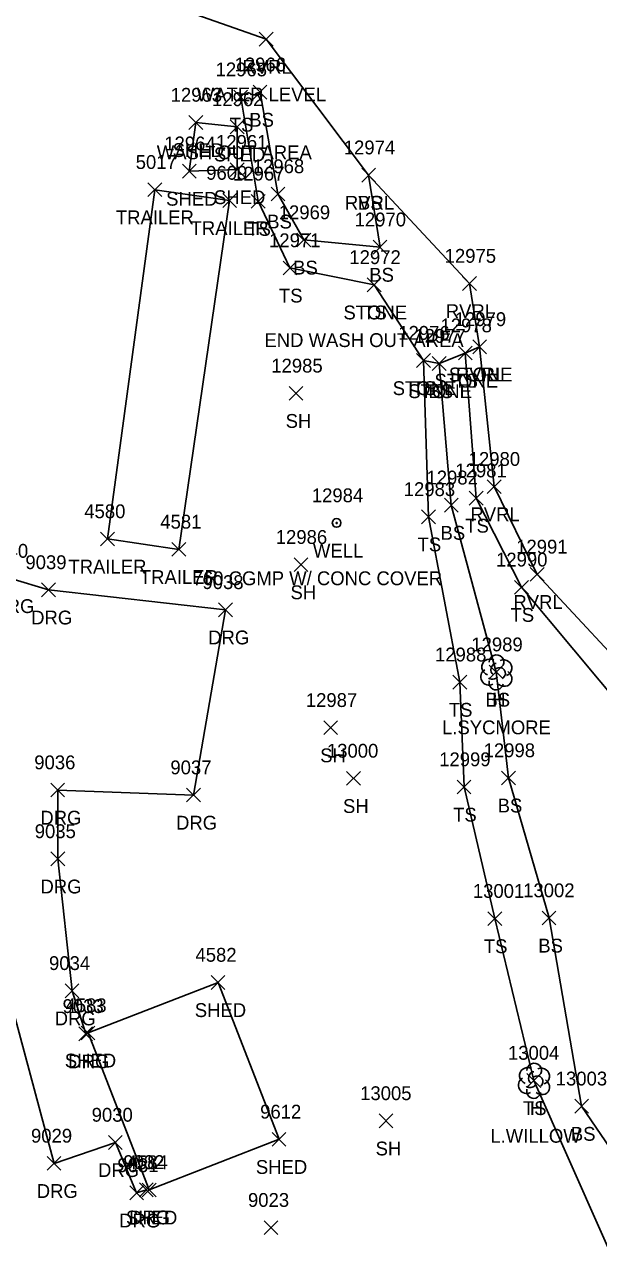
# Model space of a CAD drawing. Extents: x 1482574 to 1485769, y 580696 to 595649.
# Drawn here: x 1483701.1 to 1483784.2, y 583740.8 to 583916.9 of the extents above; entities that cross this region are included whole.
import ezdxf

# ---------------------------------------------------------------- set-up
doc = ezdxf.new("R2010")
doc.units = 0
for name, color, linetype in [('L_A', 7, 'Continuous'), ('L_C', 7, 'Continuous'), ('L_I', 7, 'Continuous'), ('L_TIC', 7, 'Continuous'), ('LASF', 7, 'Continuous'), ('LAWE', 7, 'Continuous'), ('LBC', 7, 'Continuous'), ('LELB', 7, 'Continuous'), ('LSOGP', 7, 'Continuous'), ('LTD', 7, 'Continuous'), ('R_A', 7, 'Continuous'), ('R_I', 7, 'Continuous'), ('R_TIC', 7, 'Continuous'), ('RDG', 7, 'Continuous'), ('U_A', 7, 'Continuous'), ('U_C', 7, 'Continuous'), ('U_I', 7, 'Continuous'), ('UWW', 7, 'Continuous')]:
    doc.layers.add(name, color=color, linetype=linetype)

msp = doc.modelspace()

# ---------------------------------------------------------------- linework, layer by layer
at = {"layer": 'L_TIC'}
for points in [[(1483735.07, 583913.72), (1483737.07, 583915.72)], [(1483737.07, 583913.72), (1483735.07, 583915.72)], [(1483731.39, 583905.34), (1483733.39, 583907.34)], [(1483733.39, 583905.34), (1483731.39, 583907.34)], [(1483734.19, 583906.05), (1483736.19, 583908.05)], [(1483736.19, 583906.05), (1483734.19, 583908.05)], [(1483724.89, 583901.67), (1483726.89, 583903.67)], [(1483726.89, 583901.67), (1483724.89, 583903.67)], [(1483730.87, 583901.03), (1483732.87, 583903.03)], [(1483732.87, 583901.03), (1483730.87, 583903.03)], [(1483723.95, 583894.63), (1483725.95, 583896.63)], [(1483725.95, 583894.63), (1483723.95, 583896.63)], [(1483723.95, 583894.63), (1483725.95, 583896.63)], [(1483725.95, 583894.63), (1483723.95, 583896.63)], [(1483730.88, 583894.85), (1483732.88, 583896.85)], [(1483732.88, 583894.85), (1483730.88, 583896.85)], [(1483730.88, 583894.85), (1483732.88, 583896.85)], [(1483732.88, 583894.85), (1483730.88, 583896.85)], [(1483749.89, 583894.05), (1483751.89, 583896.05)], [(1483751.89, 583894.05), (1483749.89, 583896.05)], [(1483749.89, 583894.05), (1483751.89, 583896.05)], [(1483751.89, 583894.05), (1483749.89, 583896.05)], [(1483718.97, 583891.94), (1483720.97, 583893.94)], [(1483720.97, 583891.94), (1483718.97, 583893.94)], [(1483718.97, 583891.94), (1483720.97, 583893.94)], [(1483720.97, 583891.94), (1483718.97, 583893.94)], [(1483729.78, 583890.38), (1483731.78, 583892.38)], [(1483731.78, 583890.38), (1483729.78, 583892.38)], [(1483736.78, 583891.33), (1483738.78, 583893.33)], [(1483738.78, 583891.33), (1483736.78, 583893.33)], [(1483733.92, 583890.27), (1483735.92, 583892.27)], [(1483735.92, 583890.27), (1483733.92, 583892.27)], [(1483740.53, 583884.67), (1483742.53, 583886.67)], [(1483742.53, 583884.67), (1483740.53, 583886.67)], [(1483751.55, 583883.63), (1483753.55, 583885.63)], [(1483753.55, 583883.63), (1483751.55, 583885.63)], [(1483738.51, 583880.62), (1483740.51, 583882.62)], [(1483740.51, 583880.62), (1483738.51, 583882.62)], [(1483750.7, 583878.18), (1483752.7, 583880.18)], [(1483752.7, 583878.18), (1483750.7, 583880.18)], [(1483750.7, 583878.18), (1483752.7, 583880.18)], [(1483752.7, 583878.18), (1483750.7, 583880.18)], [(1483764.49, 583878.37), (1483766.49, 583880.37)], [(1483766.49, 583878.37), (1483764.49, 583880.37)], [(1483765.96, 583869.21), (1483767.96, 583871.21)], [(1483767.96, 583869.21), (1483765.96, 583871.21)], [(1483765.96, 583869.21), (1483767.96, 583871.21)], [(1483767.96, 583869.21), (1483765.96, 583871.21)], [(1483763.89, 583868.31), (1483765.89, 583870.31)], [(1483765.89, 583868.31), (1483763.89, 583870.31)], [(1483763.89, 583868.31), (1483765.89, 583870.31)], [(1483765.89, 583868.31), (1483763.89, 583870.31)], [(1483757.83, 583867.23), (1483759.83, 583869.23)], [(1483759.83, 583867.23), (1483757.83, 583869.23)], [(1483757.83, 583867.23), (1483759.83, 583869.23)], [(1483759.83, 583867.23), (1483757.83, 583869.23)], [(1483760.1, 583866.79), (1483762.1, 583868.79)], [(1483762.1, 583866.79), (1483760.1, 583868.79)], [(1483760.1, 583866.79), (1483762.1, 583868.79)], [(1483762.1, 583866.79), (1483760.1, 583868.79)], [(1483739.4, 583862.49), (1483741.4, 583864.49)], [(1483741.4, 583862.49), (1483739.4, 583864.49)], [(1483768.06, 583848.99), (1483770.06, 583850.99)], [(1483770.06, 583848.99), (1483768.06, 583850.99)], [(1483761.86, 583846.3), (1483763.86, 583848.3)], [(1483763.86, 583846.3), (1483761.86, 583848.3)], [(1483765.47, 583847.33), (1483767.47, 583849.33)], [(1483767.47, 583847.33), (1483765.47, 583849.33)], [(1483758.57, 583844.62), (1483760.57, 583846.62)], [(1483760.57, 583844.62), (1483758.57, 583846.62)], [(1483712.1, 583841.42), (1483714.1, 583843.41)], [(1483714.1, 583841.42), (1483712.1, 583843.41)], [(1483712.1, 583841.42), (1483714.1, 583843.41)], [(1483714.1, 583841.42), (1483712.1, 583843.41)], [(1483722.44, 583839.91), (1483724.44, 583841.91)], [(1483724.44, 583839.91), (1483722.44, 583841.91)], [(1483740.11, 583837.7), (1483742.11, 583839.7)], [(1483742.11, 583837.7), (1483740.11, 583839.7)], [(1483774.28, 583836.3), (1483776.28, 583838.3)], [(1483776.28, 583836.3), (1483774.28, 583838.3)], [(1483772.02, 583834.43), (1483774.02, 583836.43)], [(1483774.02, 583834.43), (1483772.02, 583836.43)], [(1483768.36, 583822.16), (1483770.36, 583824.16)], [(1483770.36, 583822.16), (1483768.36, 583824.16)], [(1483763.09, 583820.7), (1483765.09, 583822.7)], [(1483765.09, 583820.7), (1483763.09, 583822.7)], [(1483744.4, 583814.11), (1483746.4, 583816.11)], [(1483746.4, 583814.11), (1483744.4, 583816.11)], [(1483747.7, 583806.78), (1483749.7, 583808.78)], [(1483749.7, 583806.78), (1483747.7, 583808.78)], [(1483770.13, 583806.85), (1483772.13, 583808.85)], [(1483772.13, 583806.85), (1483770.13, 583808.85)], [(1483763.71, 583805.54), (1483765.71, 583807.54)], [(1483765.71, 583805.54), (1483763.71, 583807.54)], [(1483768.16, 583786.5), (1483770.16, 583788.5)], [(1483770.16, 583786.5), (1483768.16, 583788.5)], [(1483776.01, 583786.59), (1483778.01, 583788.59)], [(1483778.01, 583786.59), (1483776.01, 583788.59)], [(1483728.1, 583777.26), (1483730.1, 583779.26)], [(1483730.1, 583777.26), (1483728.1, 583779.26)], [(1483709.29, 583769.97), (1483711.29, 583771.96)], [(1483711.29, 583769.97), (1483709.29, 583771.96)], [(1483773.81, 583763.08), (1483775.81, 583765.08)], [(1483775.81, 583763.08), (1483773.81, 583765.08)], [(1483780.72, 583759.36), (1483782.72, 583761.36)], [(1483782.72, 583759.36), (1483780.72, 583761.36)], [(1483752.42, 583757.24), (1483754.42, 583759.24)], [(1483754.42, 583757.24), (1483752.42, 583759.24)], [(1483736.94, 583754.58), (1483738.94, 583756.57)], [(1483738.94, 583754.58), (1483736.94, 583756.57)], [(1483718.14, 583747.25), (1483720.14, 583749.25)], [(1483720.14, 583747.25), (1483718.14, 583749.25)], [(1483718.14, 583747.25), (1483720.14, 583749.25)], [(1483720.14, 583747.25), (1483718.14, 583749.25)], [(1483735.78, 583741.8), (1483737.78, 583743.8)], [(1483737.78, 583741.8), (1483735.78, 583743.8)]]:
    msp.add_lwpolyline(points, dxfattribs=at)
at = {"layer": 'LASF'}
msp.add_lwpolyline([(1483751.7, 583879.18), (1483758.83, 583868.23), (1483761.1, 583867.79), (1483764.89, 583869.31), (1483766.96, 583870.21)], dxfattribs=at)
at = {"layer": 'LAWE'}
msp.add_lwpolyline([(1483736.07, 583914.72), (1483750.89, 583895.05), (1483765.49, 583879.37), (1483766.96, 583870.21), (1483769.06, 583849.99), (1483775.28, 583837.3), (1483791.54, 583819.82), (1483800.99, 583806.07), (1483806.98, 583791.11), (1483836.09, 583754.84), (1483858.3, 583724.47), (1483880.51, 583737.72), (1483903.81, 583746.48), (1483940.5, 583723.69), (1483967.38, 583700.84), (1484009.03, 583675.04), (1484060.3, 583642.76), (1484096.51, 583594.8), (1484124.11, 583550.5)], dxfattribs=at)
at = {"layer": 'LBC'}
for points in [[(1483731.88, 583895.85), (1483731.87, 583902.03), (1483725.89, 583902.67), (1483724.95, 583895.63)], [(1483731.88, 583895.85), (1483724.95, 583895.63)], [(1483713.1, 583842.42), (1483719.97, 583892.94)], [(1483719.97, 583892.94), (1483730.78, 583891.38)], [(1483723.44, 583840.91), (1483730.78, 583891.38)], [(1483713.1, 583842.42), (1483723.44, 583840.91)], [(1483729.1, 583778.26), (1483710.29, 583770.96), (1483719.14, 583748.25)], [(1483737.94, 583755.57), (1483729.1, 583778.26)], [(1483719.14, 583748.25), (1483737.94, 583755.57)]]:
    msp.add_lwpolyline(points, dxfattribs=at)
at = {"layer": 'LELB'}
for points in [[(1483735.19, 583907.05), (1483737.78, 583892.33), (1483741.53, 583885.67), (1483752.55, 583884.63), (1483750.89, 583895.05)], [(1483732.39, 583906.34), (1483734.92, 583891.27), (1483739.51, 583881.62), (1483751.7, 583879.18)], [(1483758.83, 583868.23), (1483759.57, 583845.62), (1483764.09, 583821.7), (1483764.71, 583806.54), (1483769.16, 583787.5), (1483774.81, 583764.08), (1483789.89, 583730.1), (1483793.35, 583704.01), (1483809.11, 583660.93), (1483813.44, 583650.62)], [(1483761.1, 583867.79), (1483762.86, 583847.3), (1483769.36, 583823.16), (1483771.13, 583807.85), (1483777.01, 583787.59), (1483781.72, 583760.36), (1483799.95, 583733.64), (1483805.7, 583708.67), (1483815.23, 583662.36), (1483821.18, 583620.83), (1483826.66, 583576.77)], [(1483764.89, 583869.31), (1483766.47, 583848.33), (1483773.02, 583835.43), (1483788.15, 583817.33), (1483797.07, 583803.46), (1483802.69, 583789.66), (1483809.82, 583753.25), (1483830.69, 583716.93), (1483860.8, 583678.02), (1483884.63, 583637.37), (1483911.6, 583615.28), (1483935.25, 583580.48), (1483920.79, 583529.49), (1483935.8, 583480.6), (1483941.99, 583445.87), (1483944.83, 583413.13), (1483940.65, 583358.64), (1483945.14, 583321.38), (1483963.19, 583281.99)]]:
    msp.add_lwpolyline(points, dxfattribs=at)
at = {"layer": 'LSOGP'}
msp.add_lwpolyline([(1483682.09, 584047.37), (1483681.18, 584015.9), (1483683.44, 584003.39), (1483688.18, 583986.54), (1483677.66, 583962.57), (1483680.42, 583957.11), (1483678.1, 583949.15), (1483685.5, 583936.39), (1483693.49, 583930.64), (1483700.06, 583927.39), (1483736.07, 583914.72), (1483750.9, 583895.05), (1483765.49, 583879.37), (1483766.96, 583870.21), (1483769.06, 583849.99), (1483775.28, 583837.3), (1483791.54, 583819.82)], dxfattribs=at)
at = {"layer": 'LTD'}
for p, q in [((1483769.36, 583823.16), (1483769.36, 583823.16)), ((1483769.36, 583823.16), (1483769.36, 583823.16)), ((1483774.81, 583764.08), (1483774.81, 583764.08)), ((1483774.81, 583764.08), (1483774.81, 583764.08))]:
    msp.add_line(p, q, dxfattribs=at)
for centre in [(1483769.41, 583824.59), (1483774.86, 583765.52)]:
    msp.add_arc(centre, 1.05, 335.5272, 180.9563, dxfattribs=at)
for centre, major_axis, ratio, start_param, end_param in [((1483768.57, 583823.83), (1.21, -0.51), 0.895232, 1.570796, 4.712389), ((1483769.15, 583823.62), (-0.208, -0.792), 0.645439, 3.141593, 6.283185), ((1483769.86, 583822.99), (-0.5, 0.667), 0.989748, 3.141593, 6.283185), ((1483770.4, 583823.74), (-1.14, -0.48), 0.949671, 1.570796, 4.712389), ((1483768.28, 583822.45), (0.58, -1.04), 0.959034, 3.141593, 6.283185), ((1483769.36, 583821.66), (0.26, 1.06), 0.942809, 1.570796, 4.712389), ((1483768.9, 583822.41), (-0.625, -0.083), 0.423636, 0, 3.141593), ((1483770.36, 583822.33), (-1.09, 0.79), 0.841452, 1.570796, 4.712389), ((1483774.02, 583764.75), (1.21, -0.51), 0.895232, 1.570796, 4.712389), ((1483775.85, 583764.67), (-1.14, -0.48), 0.949671, 1.570796, 4.712389), ((1483773.73, 583763.38), (0.58, -1.04), 0.959034, 3.141593, 6.283185), ((1483774.6, 583764.54), (-0.208, -0.792), 0.645439, 3.141593, 6.283185), ((1483775.31, 583763.92), (-0.5, 0.667), 0.989748, 3.141593, 6.283185), ((1483775.81, 583763.25), (-1.09, 0.79), 0.841452, 1.570796, 4.712389), ((1483774.81, 583762.58), (0.26, 1.06), 0.942809, 1.570796, 4.712389), ((1483774.35, 583763.33), (-0.625, -0.083), 0.423636, 0, 3.141593)]:
    msp.add_ellipse(centre, major_axis=major_axis, ratio=ratio, start_param=start_param, end_param=end_param, dxfattribs=at)
at = {"layer": 'R_TIC'}
for points in [[(1483703.57, 583834.05), (1483705.57, 583836.05)], [(1483705.57, 583834.05), (1483703.57, 583836.05)], [(1483729.19, 583831.17), (1483731.19, 583833.17)], [(1483731.19, 583831.17), (1483729.19, 583833.17)], [(1483704.9, 583805.1), (1483706.9, 583807.1)], [(1483706.9, 583805.1), (1483704.9, 583807.1)], [(1483724.55, 583804.37), (1483726.55, 583806.37)], [(1483726.55, 583804.37), (1483724.55, 583806.37)], [(1483704.92, 583795.14), (1483706.92, 583797.14)], [(1483706.92, 583795.14), (1483704.92, 583797.14)], [(1483706.98, 583776.06), (1483708.98, 583778.06)], [(1483708.98, 583776.06), (1483706.98, 583778.06)], [(1483708.95, 583769.84), (1483710.95, 583771.84)], [(1483710.95, 583769.84), (1483708.95, 583771.84)], [(1483713.25, 583754.12), (1483715.25, 583756.12)], [(1483715.25, 583754.12), (1483713.25, 583756.12)], [(1483704.38, 583751.09), (1483706.38, 583753.09)], [(1483706.38, 583751.09), (1483704.38, 583753.09)], [(1483716.32, 583746.82), (1483718.31, 583748.82)], [(1483718.31, 583746.82), (1483716.32, 583748.82)], [(1483717.74, 583747.27), (1483719.74, 583749.27)], [(1483719.74, 583747.27), (1483717.74, 583749.27)]]:
    msp.add_lwpolyline(points, dxfattribs=at)
at = {"layer": 'RDG'}
for points in [[(1483709.95, 583770.84), (1483707.98, 583777.06), (1483705.92, 583796.14), (1483705.9, 583806.1), (1483725.55, 583805.37), (1483730.19, 583832.17), (1483704.57, 583835.05), (1483699.11, 583836.7), (1483696.42, 583837.65), (1483695.56, 583833.72), (1483697.57, 583832.28), (1483696.65, 583829.42), (1483689.25, 583825.26), (1483673.84, 583825.96), (1483658.61, 583828.92)], [(1483653.55, 583820.95), (1483675.65, 583815.91), (1483685.38, 583812.05), (1483690.36, 583807.17), (1483694.86, 583791.13), (1483705.38, 583752.09), (1483714.25, 583755.12), (1483717.31, 583747.82), (1483718.74, 583748.27)]]:
    msp.add_lwpolyline(points, dxfattribs=at)
at = {"layer": 'UWW'}
for radius in [0.625, 0.0833]:
    msp.add_circle((1483746.27, 583844.73), radius, dxfattribs=at)

# ---------------------------------------------------------------- texts
at = {"layer": 'L_A'}
for s, p in [('RVRL', (1483732.64, 583909.72)), ('TS', (1483730.8, 583901.34)), ('BS', (1483733.63, 583902.05)), ('SHED', (1483722.53, 583897.67)), ('SHED', (1483728.51, 583897.03)), ('SHED', (1483721.59, 583890.63)), ('SHED', (1483721.59, 583890.63)), ('SHED', (1483728.52, 583890.85)), ('SHED', (1483728.52, 583890.85)), ('RVRL', (1483747.46, 583890.05)), ('BS', (1483749.34, 583890.05)), ('TRAILER', (1483714.32, 583887.94)), ('TRAILER', (1483714.32, 583887.94)), ('BS', (1483736.22, 583887.33)), ('TRAILER', (1483725.13, 583886.38)), ('TS', (1483733.33, 583886.27)), ('BS', (1483739.97, 583880.67)), ('BS', (1483750.99, 583879.63)), ('TS', (1483737.92, 583876.62)), ('STONE', (1483747.25, 583874.18)), ('TS', (1483750.11, 583874.18)), ('RVRL', (1483762.06, 583874.37)), ('STONE', (1483760.43, 583864.31)), ('STONE', (1483762.51, 583865.21)), ('TS', (1483763.3, 583864.31)), ('RVRL', (1483763.53, 583865.21)), ('STONE', (1483754.38, 583863.23)), ('STONE', (1483756.64, 583862.79)), ('TS', (1483757.24, 583863.23)), ('BS', (1483759.54, 583862.79)), ('SH', (1483738.89, 583858.49)), ('RVRL', (1483765.63, 583844.99)), ('TS', (1483764.88, 583843.33)), ('BS', (1483761.3, 583842.3)), ('TS', (1483757.98, 583840.62)), ('TRAILER', (1483707.45, 583837.42)), ('TRAILER', (1483707.45, 583837.42)), ('TRAILER', (1483717.79, 583835.91)), ('SH', (1483739.59, 583833.7)), ('RVRL', (1483771.84, 583832.3)), ('TS', (1483771.43, 583830.43)), ('BS', (1483767.8, 583818.16)), ('H', (1483768.79, 583818.16)), ('TS', (1483762.5, 583816.7)), ('SH', (1483743.89, 583810.11)), ('SH', (1483747.19, 583802.78)), ('BS', (1483769.57, 583802.85)), ('TS', (1483763.12, 583801.54)), ('TS', (1483767.57, 583782.5)), ('BS', (1483775.45, 583782.59)), ('SHED', (1483725.74, 583773.26)), ('SHED', (1483706.93, 583765.96)), ('TS', (1483773.22, 583759.08)), ('H', (1483774.24, 583759.08)), ('BS', (1483780.16, 583755.36)), ('SH', (1483751.91, 583753.24)), ('SHED', (1483734.58, 583750.57)), ('SHED', (1483715.78, 583743.25)), ('SHED', (1483715.78, 583743.25))]:
    msp.add_text(s, height=2, dxfattribs=at).set_placement(p)
at = {"layer": 'L_C'}
for s, p in [('WATER LEVEL', (1483726.02, 583905.72)), ('WASH OUT AREA', (1483720.24, 583897.34)), ('END WASH OUT AREA', (1483735.82, 583870.18)), ('L.SYCMORE', (1483761.52, 583814.16)), ('L.WILLOW', (1483768.51, 583755.08))]:
    msp.add_text(s, height=2, dxfattribs=at).set_placement(p)
at = {"layer": 'L_I'}
for s, p in [('12966', (1483731.5, 583910.05)), ('12965', (1483728.75, 583909.34)), ('12963', (1483722.25, 583905.67)), ('12962', (1483728.24, 583905.03)), ('12964', (1483721.32, 583898.63)), ('12964', (1483721.32, 583898.63)), ('12961', (1483728.81, 583898.85)), ('12961', (1483728.81, 583898.85)), ('12974', (1483747.3, 583898.05)), ('12974', (1483747.3, 583898.05)), ('5017', (1483717.19, 583895.94)), ('5017', (1483717.19, 583895.94)), ('9609', (1483727.39, 583894.38)), ('12967', (1483731.28, 583894.27)), ('12968', (1483734.14, 583895.33)), ('12969', (1483737.89, 583888.67)), ('12970', (1483748.87, 583887.63)), ('12971', (1483736.49, 583884.62)), ('12972', (1483748.11, 583882.18)), ('12972', (1483748.11, 583882.18)), ('12975', (1483761.9, 583882.37)), ('12979', (1483763.36, 583873.21)), ('12979', (1483763.36, 583873.21)), ('12976', (1483755.19, 583871.23)), ('12976', (1483755.19, 583871.23)), ('12978', (1483761.3, 583872.31)), ('12978', (1483761.3, 583872.31)), ('12977', (1483757.51, 583870.79)), ('12977', (1483757.51, 583870.79)), ('12985', (1483736.81, 583866.49)), ('12980', (1483765.38, 583852.99)), ('12982', (1483759.27, 583850.3)), ('12981', (1483763.45, 583851.33)), ('12983', (1483755.98, 583848.62)), ('4580', (1483709.75, 583845.42)), ('4580', (1483709.75, 583845.42)), ('4581', (1483720.75, 583843.91)), ('12986', (1483737.46, 583841.7)), ('12991', (1483772.25, 583840.3)), ('12990', (1483769.34, 583838.43)), ('12989', (1483765.76, 583826.16)), ('12989', (1483765.76, 583826.16)), ('12988', (1483760.5, 583824.7)), ('12987', (1483741.81, 583818.11)), ('13000', (1483744.86, 583810.78)), ('12999', (1483761.11, 583809.54)), ('12998', (1483767.54, 583810.85)), ('13001', (1483765.98, 583790.5)), ('13002', (1483773.26, 583790.59)), ('4582', (1483725.84, 583781.26)), ('4583', (1483707.03, 583773.96)), ('13004', (1483771.06, 583767.08)), ('13004', (1483771.06, 583767.08)), ('13003', (1483777.97, 583763.36)), ('13005', (1483749.67, 583761.24)), ('9612', (1483735.2, 583758.57)), ('4584', (1483715.88, 583751.25)), ('4584', (1483715.88, 583751.25)), ('9023', (1483733.44, 583745.8))]:
    msp.add_text(s, height=2, dxfattribs=at).set_placement(p)
at = {"layer": 'R_A'}
for p in [(1483696.59, 583831.7), (1483702.06, 583830.05), (1483727.68, 583827.17), (1483703.39, 583801.1), (1483723.03, 583800.37), (1483703.41, 583791.14), (1483705.47, 583772.06), (1483707.43, 583765.84), (1483711.74, 583750.12), (1483702.87, 583747.09), (1483714.8, 583742.82), (1483716.23, 583743.27)]:
    msp.add_text('DRG', height=2, dxfattribs=at).set_placement(p)
at = {"layer": 'R_I'}
for s, p in [('9040', (1483695.68, 583839.7)), ('9039', (1483701.23, 583838.05)), ('9038', (1483726.85, 583835.17)), ('9036', (1483702.51, 583809.1)), ('9037', (1483722.21, 583808.37)), ('9035', (1483702.58, 583799.14)), ('9034', (1483704.65, 583780.06)), ('9033', (1483706.61, 583773.84)), ('9030', (1483710.82, 583758.12)), ('9029', (1483702.04, 583755.09)), ('9032', (1483715.4, 583751.27)), ('9031', (1483714.54, 583750.82))]:
    msp.add_text(s, height=2, dxfattribs=at).set_placement(p)
at = {"layer": 'U_A'}
msp.add_text('WELL', height=2, dxfattribs=at).set_placement((1483742.84, 583839.73))
at = {"layer": 'U_C'}
msp.add_text('760 CGMP W/ CONC COVER', height=2, dxfattribs=at).set_placement((1483725.43, 583835.73))
at = {"layer": 'U_I'}
msp.add_text('12984', height=2, dxfattribs=at).set_placement((1483742.68, 583847.73))

doc.saveas('drawing.dxf')
